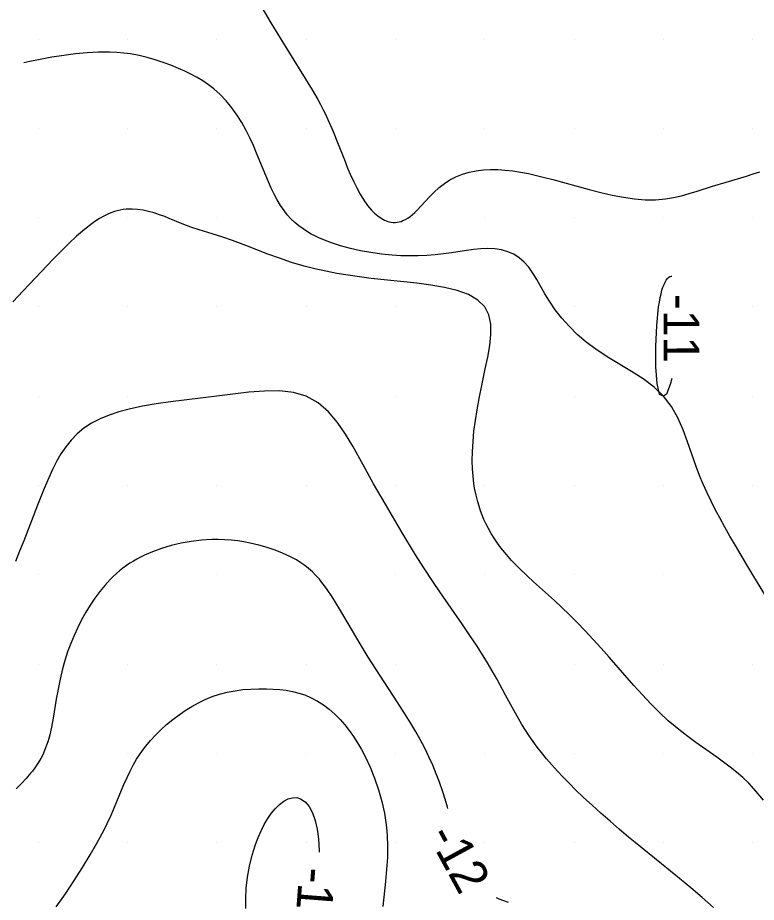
# Model space of a CAD drawing. Extents: x 2602990 to 2605851, y 618069 to 619180.
# Drawn here: x 2604243.86 to 2604285.19, y 618811.67 to 618861.2 of the extents above; entities that cross this region are included whole.
import ezdxf

# ---------------------------------------------------------------- set-up
doc = ezdxf.new("R2010")
doc.units = 0
for name, color, linetype in [('Default', 7, 'Continuous'), ('DTM Contours Major', 7, 'Continuous'), ('DTM Contours Major Text', 7, 'Continuous'), ('DTM Contours Minor', 7, 'Continuous'), ('DTM Contours Minor Text', 7, 'Continuous'), ('Exist DTM Scan Elevation Point', 7, 'Continuous')]:
    doc.layers.add(name, color=color, linetype=linetype)

# ---------------------------------------------------------------- blocks, each defined once
blk = doc.blocks.new('POINT_DISPLAY')
at = {"layer": 'Default'}
blk.add_line((0, 0), (0, 0), dxfattribs=at)

msp = doc.modelspace()

# ---------------------------------------------------------------- linework, layer by layer
at = {"layer": 'DTM Contours Major'}
msp.add_lwpolyline([(2604256.633, 618811.328), (2604256.62, 618811.876), (2604256.649, 618812.462), (2604256.72, 618813.073), (2604256.83, 618813.694), (2604256.979, 618814.311), (2604257.165, 618814.91), (2604257.314, 618815.305), (2604257.479, 618815.681), (2604257.658, 618816.033), (2604257.849, 618816.358), (2604258.052, 618816.651), (2604258.264, 618816.909), (2604258.504, 618817.143), (2604258.748, 618817.327), (2604258.994, 618817.456), (2604259.236, 618817.525), (2604259.471, 618817.531), (2604259.693, 618817.47), (2604259.944, 618817.299), (2604260.166, 618817.031), (2604260.356, 618816.677), (2604260.51, 618816.249), (2604260.625, 618815.76), (2604260.697, 618815.219), (2604260.725, 618814.575), (2604260.722, 618814.475)], dxfattribs=at)
at = {"layer": 'DTM Contours Minor'}
for points in [[(2604256.622, 618863.32), (2604258.032, 618860.916), (2604258.669, 618859.853), (2604260.328, 618857.151), (2604260.647, 618856.608), (2604260.796, 618856.339), (2604260.939, 618856.07), (2604261.063, 618855.824), (2604261.295, 618855.327), (2604261.513, 618854.819), (2604261.757, 618854.21), (2604262.176, 618853.138), (2604262.321, 618852.781), (2604262.471, 618852.428), (2604262.646, 618852.044), (2604262.829, 618851.672), (2604263.021, 618851.319), (2604263.222, 618850.989), (2604263.432, 618850.689), (2604263.652, 618850.424), (2604263.827, 618850.247), (2604264.008, 618850.095), (2604264.191, 618849.968), (2604264.377, 618849.868), (2604264.563, 618849.795), (2604264.748, 618849.751), (2604264.862, 618849.738), (2604264.975, 618849.736), (2604265.087, 618849.744), (2604265.198, 618849.764), (2604265.308, 618849.793), (2604265.417, 618849.834), (2604265.551, 618849.898), (2604265.683, 618849.977), (2604265.815, 618850.069), (2604265.946, 618850.175), (2604266.077, 618850.291), (2604266.208, 618850.418), (2604266.435, 618850.656), (2604266.91, 618851.174), (2604267.165, 618851.436), (2604267.438, 618851.687), (2604267.733, 618851.918), (2604268.047, 618852.118), (2604268.383, 618852.289), (2604268.74, 618852.431), (2604269.117, 618852.542), (2604269.51, 618852.624), (2604269.918, 618852.675), (2604270.313, 618852.695), (2604270.72, 618852.69), (2604271.136, 618852.662), (2604271.561, 618852.614), (2604271.994, 618852.547), (2604272.433, 618852.465), (2604272.882, 618852.367), (2604273.336, 618852.258), (2604273.796, 618852.139), (2604275.84, 618851.579), (2604276.481, 618851.414), (2604277.118, 618851.267), (2604277.747, 618851.145), (2604278.363, 618851.055), (2604278.96, 618851.008), (2604279.156, 618851.002), (2604279.35, 618851.002), (2604279.541, 618851.007), (2604279.731, 618851.018), (2604279.918, 618851.034), (2604280.104, 618851.056), (2604280.555, 618851.131), (2604280.999, 618851.231), (2604281.436, 618851.35), (2604281.87, 618851.482), (2604282.73, 618851.759), (2604283.499, 618851.993), (2604284.636, 618852.331), (2604285.006, 618852.446), (2604285.375, 618852.567)], [(2604285.923, 618828.48), (2604285, 618830), (2604284.66, 618830.564), (2604284.016, 618831.644), (2604283.711, 618832.167), (2604283.418, 618832.683), (2604283.136, 618833.197), (2604282.892, 618833.659), (2604282.657, 618834.124), (2604282.432, 618834.596), (2604282.216, 618835.075), (2604282.012, 618835.566), (2604281.818, 618836.071), (2604281.342, 618837.444), (2604281.085, 618838.132), (2604280.789, 618838.798), (2604280.434, 618839.426), (2604280, 618840), (2604279.468, 618840.515), (2604278.861, 618840.975), (2604278.204, 618841.398), (2604276.849, 618842.207), (2604276.201, 618842.63), (2604275.661, 618843.037), (2604275.165, 618843.469), (2604274.712, 618843.918), (2604274.302, 618844.381), (2604273.936, 618844.85), (2604273.612, 618845.321), (2604273.355, 618845.74), (2604272.901, 618846.538), (2604272.681, 618846.901), (2604272.452, 618847.23), (2604272.203, 618847.518), (2604271.925, 618847.758), (2604271.619, 618847.951), (2604271.286, 618848.097), (2604270.929, 618848.2), (2604270.551, 618848.26), (2604270.153, 618848.279), (2604269.774, 618848.264), (2604269.381, 618848.223), (2604268.975, 618848.166), (2604268.124, 618848.031), (2604267.68, 618847.969), (2604267.22, 618847.919), (2604266.751, 618847.883), (2604266.273, 618847.863), (2604265.788, 618847.859), (2604265.299, 618847.872), (2604264.806, 618847.902), (2604264.211, 618847.961), (2604263.619, 618848.045), (2604263.038, 618848.152), (2604262.473, 618848.28), (2604261.929, 618848.428), (2604261.414, 618848.593), (2604261.171, 618848.682), (2604260.935, 618848.775), (2604260.708, 618848.873), (2604260.49, 618848.976), (2604260.28, 618849.086), (2604260.078, 618849.202), (2604259.824, 618849.367), (2604259.584, 618849.545), (2604259.358, 618849.737), (2604259.146, 618849.944), (2604258.947, 618850.165), (2604258.761, 618850.401), (2604258.565, 618850.688), (2604258.383, 618850.993), (2604258.212, 618851.315), (2604258.05, 618851.652), (2604257.894, 618852.002), (2604257.742, 618852.362), (2604257.23, 618853.62), (2604257.048, 618854.044), (2604256.856, 618854.465), (2604256.649, 618854.878), (2604256.399, 618855.324), (2604256.129, 618855.752), (2604255.837, 618856.158), (2604255.525, 618856.54), (2604255.192, 618856.892), (2604254.838, 618857.212), (2604254.536, 618857.446), (2604254.22, 618857.659), (2604253.894, 618857.854), (2604253.557, 618858.033), (2604253.212, 618858.2), (2604252.858, 618858.358), (2604252.436, 618858.532), (2604252.004, 618858.694), (2604251.562, 618858.841), (2604251.111, 618858.97), (2604250.649, 618859.08), (2604250.176, 618859.166), (2604249.794, 618859.216), (2604249.404, 618859.25), (2604249.006, 618859.268), (2604248.384, 618859.265), (2604247.745, 618859.231), (2604247.094, 618859.169), (2604246.437, 618859.083), (2604245.779, 618858.98), (2604245.125, 618858.863), (2604244.543, 618858.748), (2604244.202, 618858.674)], [(2604285.579, 618817.396), (2604285.184, 618817.881), (2604284.763, 618818.334), (2604284.426, 618818.654), (2604284.077, 618818.957), (2604283.716, 618819.246), (2604283.347, 618819.524), (2604282.971, 618819.796), (2604281.81, 618820.617), (2604281.42, 618820.903), (2604281.03, 618821.2), (2604280.643, 618821.51), (2604280.261, 618821.839), (2604279.771, 618822.295), (2604279.288, 618822.781), (2604278.81, 618823.289), (2604278.337, 618823.815), (2604276.95, 618825.398), (2604276.506, 618825.899), (2604276.061, 618826.392), (2604275.614, 618826.874), (2604275.167, 618827.341), (2604274.718, 618827.79), (2604274.308, 618828.183), (2604273.9, 618828.56), (2604272.728, 618829.615), (2604272.365, 618829.948), (2604271.909, 618830.384), (2604271.695, 618830.6), (2604271.49, 618830.815), (2604271.295, 618831.031), (2604271.11, 618831.247), (2604270.899, 618831.512), (2604270.702, 618831.78), (2604270.52, 618832.049), (2604270.353, 618832.321), (2604270.199, 618832.594), (2604270.059, 618832.87), (2604269.949, 618833.11), (2604269.848, 618833.353), (2604269.756, 618833.597), (2604269.674, 618833.844), (2604269.6, 618834.094), (2604269.504, 618834.472), (2604269.428, 618834.854), (2604269.386, 618835.117), (2604269.338, 618835.52), (2604269.308, 618835.944), (2604269.297, 618836.393), (2604269.306, 618836.914), (2604269.338, 618837.464), (2604269.391, 618838.04), (2604269.466, 618838.638), (2604269.56, 618839.252), (2604269.673, 618839.88), (2604269.843, 618840.704), (2604270.025, 618841.538), (2604270.162, 618842.195), (2604270.272, 618842.841), (2604270.334, 618843.459), (2604270.324, 618844.035), (2604270.22, 618844.554), (2604270, 618845), (2604269.612, 618845.391), (2604269.089, 618845.694), (2604268.456, 618845.924), (2604267.744, 618846.095), (2604266.978, 618846.224), (2604266.186, 618846.325), (2604263.641, 618846.6), (2604262.994, 618846.682), (2604262.354, 618846.773), (2604261.723, 618846.878), (2604261.101, 618846.997), (2604260.49, 618847.132), (2604259.89, 618847.287), (2604259.188, 618847.497), (2604258.508, 618847.726), (2604257.851, 618847.966), (2604256.627, 618848.437), (2604255.877, 618848.716), (2604255.337, 618848.901), (2604254.741, 618849.091), (2604254.011, 618849.319), (2604253.548, 618849.477), (2604253.065, 618849.665), (2604252.343, 618849.963), (2604252.098, 618850.059), (2604251.799, 618850.168), (2604251.495, 618850.267), (2604251.189, 618850.352), (2604250.881, 618850.419), (2604250.573, 618850.464), (2604250.265, 618850.484), (2604250.098, 618850.483), (2604249.932, 618850.473), (2604249.766, 618850.453), (2604249.601, 618850.425), (2604249.435, 618850.386), (2604249.269, 618850.338), (2604249.064, 618850.263), (2604248.858, 618850.173), (2604248.651, 618850.068), (2604248.443, 618849.949), (2604248.234, 618849.815), (2604248.022, 618849.667), (2604247.593, 618849.334), (2604247.157, 618848.958), (2604246.719, 618848.549), (2604246.281, 618848.116), (2604245.847, 618847.669), (2604244.169, 618845.896), (2604243.585, 618845.297)], [(2604280, 618840), (2604279.777, 618840.105), (2604279.635, 618840.71), (2604279.567, 618841.659), (2604279.564, 618842.795), (2604279.619, 618843.961), (2604279.722, 618845), (2604279.763, 618845.275), (2604279.808, 618845.523), (2604279.857, 618845.745), (2604279.909, 618845.943), (2604279.964, 618846.116), (2604280.023, 618846.267), (2604280.084, 618846.396), (2604280.148, 618846.503), (2604280.215, 618846.589), (2604280.282, 618846.654), (2604280.351, 618846.698), (2604280.42, 618846.722), (2604280.453, 618846.723)], [(2604280.461, 618841.001), (2604280.367, 618840.659), (2604280.162, 618840.129), (2604280, 618840)], [(2604282.799, 618811.385), (2604282.165, 618811.939), (2604281.527, 618812.483), (2604280.888, 618813.013), (2604279.878, 618813.835), (2604278.4, 618815.029), (2604278.038, 618815.328), (2604277.516, 618815.767), (2604277.001, 618816.21), (2604276.496, 618816.656), (2604276.003, 618817.103), (2604275.523, 618817.549), (2604275.06, 618817.993), (2604274.712, 618818.336), (2604274.377, 618818.678), (2604274.054, 618819.019), (2604273.743, 618819.361), (2604273.446, 618819.706), (2604273.163, 618820.053), (2604272.927, 618820.361), (2604272.701, 618820.673), (2604272.484, 618820.988), (2604272.275, 618821.309), (2604272.073, 618821.634), (2604271.877, 618821.965), (2604271.634, 618822.395), (2604271.158, 618823.278), (2604270.671, 618824.18), (2604270.415, 618824.635), (2604270.147, 618825.088), (2604269.718, 618825.773), (2604269.567, 618826.004), (2604269.161, 618826.612), (2604268.739, 618827.226), (2604267.471, 618829.048), (2604267.08, 618829.627), (2604266.581, 618830.396), (2604266.127, 618831.127), (2604265.362, 618832.393), (2604264.432, 618833.965), (2604263.774, 618835.107), (2604263.186, 618836.157), (2604262.605, 618837.206), (2604262.201, 618837.886), (2604261.752, 618838.54), (2604261.244, 618839.133), (2604260.664, 618839.631), (2604260, 618840), (2604259.286, 618840.208), (2604258.502, 618840.298), (2604257.664, 618840.294), (2604256.789, 618840.226), (2604255.896, 618840.119), (2604255, 618840), (2604252.413, 618839.685), (2604251.606, 618839.572), (2604250.835, 618839.442), (2604250.106, 618839.287), (2604249.524, 618839.129), (2604248.978, 618838.945), (2604248.469, 618838.732), (2604248, 618838.488), (2604247.571, 618838.211), (2604247.187, 618837.898), (2604246.849, 618837.553), (2604246.55, 618837.175), (2604246.283, 618836.771), (2604246.04, 618836.343), (2604245.818, 618835.897), (2604245.608, 618835.437), (2604245.351, 618834.837), (2604244.976, 618833.905), (2604244.197, 618831.9), (2604243.97, 618831.329), (2604243.737, 618830.761)], [(2604267.921, 618816.929), (2604267.904, 618816.993), (2604267.769, 618817.454), (2604267.62, 618817.922), (2604267.456, 618818.394), (2604267.277, 618818.869), (2604267.082, 618819.342), (2604266.871, 618819.811), (2604266.631, 618820.302), (2604266.376, 618820.784), (2604266.11, 618821.257), (2604265.836, 618821.721), (2604265.557, 618822.174), (2604265.098, 618822.893), (2604263.92, 618824.697), (2604263.473, 618825.403), (2604263.027, 618826.135), (2604261.868, 618828.094), (2604261.449, 618828.768), (2604261.17, 618829.187), (2604261.029, 618829.385), (2604260.885, 618829.573), (2604260.739, 618829.754), (2604260.547, 618829.969), (2604260.347, 618830.17), (2604260.134, 618830.36), (2604259.922, 618830.528), (2604259.697, 618830.686), (2604259.458, 618830.836), (2604259.085, 618831.039), (2604258.684, 618831.226), (2604258.259, 618831.394), (2604257.812, 618831.544), (2604257.348, 618831.675), (2604256.871, 618831.785), (2604256.522, 618831.85), (2604256.169, 618831.904), (2604255.812, 618831.945), (2604255.45, 618831.973), (2604255.085, 618831.986), (2604254.717, 618831.983), (2604254.142, 618831.949), (2604253.568, 618831.878), (2604252.999, 618831.774), (2604252.444, 618831.64), (2604251.908, 618831.479), (2604251.397, 618831.293), (2604251.172, 618831.2), (2604250.953, 618831.102), (2604250.741, 618830.999), (2604250.535, 618830.891), (2604250.335, 618830.777), (2604250.141, 618830.656), (2604249.943, 618830.522), (2604249.751, 618830.381), (2604249.564, 618830.232), (2604249.381, 618830.075), (2604249.204, 618829.91), (2604249.03, 618829.737), (2604248.735, 618829.415), (2604248.451, 618829.07), (2604248.178, 618828.703), (2604247.918, 618828.315), (2604247.67, 618827.908), (2604247.435, 618827.485), (2604247.217, 618827.053), (2604247.014, 618826.609), (2604246.826, 618826.153), (2604246.655, 618825.687), (2604246.501, 618825.214), (2604246.367, 618824.735), (2604246.233, 618824.166), (2604246.12, 618823.598), (2604246.022, 618823.038), (2604245.844, 618821.972), (2604245.751, 618821.48), (2604245.655, 618821.052), (2604245.602, 618820.849), (2604245.544, 618820.653), (2604245.482, 618820.464), (2604245.368, 618820.164), (2604245.265, 618819.936), (2604245.151, 618819.716), (2604245.016, 618819.488), (2604244.857, 618819.251), (2604244.681, 618819.017), (2604244.587, 618818.901), (2604244.338, 618818.611), (2604244.068, 618818.32), (2604243.783, 618818.025)], [(2604246.022, 618811.412), (2604246.529, 618812.149), (2604247.022, 618812.889), (2604247.49, 618813.622), (2604247.924, 618814.333), (2604248.273, 618814.938), (2604248.589, 618815.52), (2604248.734, 618815.805), (2604248.872, 618816.084), (2604249.085, 618816.545), (2604249.281, 618816.994), (2604249.809, 618818.26), (2604249.981, 618818.651), (2604250.149, 618819.006), (2604250.326, 618819.347), (2604250.516, 618819.677), (2604250.674, 618819.925), (2604250.843, 618820.169), (2604251.025, 618820.41), (2604251.286, 618820.724), (2604251.568, 618821.033), (2604251.872, 618821.334), (2604252.194, 618821.625), (2604252.535, 618821.906), (2604252.891, 618822.173), (2604253.24, 618822.412), (2604253.601, 618822.635), (2604253.974, 618822.839), (2604254.357, 618823.024), (2604254.749, 618823.185), (2604255.15, 618823.32), (2604255.582, 618823.434), (2604256.02, 618823.519), (2604256.462, 618823.578), (2604256.905, 618823.614), (2604257.347, 618823.63), (2604257.785, 618823.628), (2604258.158, 618823.614), (2604258.525, 618823.586), (2604258.887, 618823.541), (2604259.241, 618823.477), (2604259.587, 618823.39), (2604259.926, 618823.279), (2604260.284, 618823.126), (2604260.632, 618822.941), (2604260.967, 618822.726), (2604261.291, 618822.481), (2604261.602, 618822.208), (2604261.9, 618821.908), (2604262.16, 618821.611), (2604262.41, 618821.294), (2604262.648, 618820.958), (2604262.875, 618820.603), (2604263.091, 618820.231), (2604263.295, 618819.844), (2604263.575, 618819.245), (2604263.826, 618818.62), (2604264.045, 618817.977), (2604264.229, 618817.322), (2604264.375, 618816.661), (2604264.48, 618816.001), (2604264.515, 618815.68), (2604264.539, 618815.36), (2604264.556, 618814.898), (2604264.554, 618814.47), (2604264.544, 618814.182), (2604264.499, 618813.511), (2604264.434, 618812.829), (2604264.292, 618811.441)], [(2604271.327, 618811.669), (2604271.056, 618811.758), (2604270.796, 618811.855), (2604270.652, 618811.916)]]:
    msp.add_lwpolyline(points, dxfattribs=at)

# ---------------------------------------------------------------- block references
at = {"layer": 'Exist DTM Scan Elevation Point', "xscale": 1.3123333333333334, "yscale": 1.3123333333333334}
for p in [(2604245, 618860), (2604250, 618860), (2604255, 618860), (2604260, 618860), (2604265, 618860), (2604270, 618860), (2604275, 618860), (2604280, 618860), (2604285, 618860), (2604245, 618855), (2604250, 618855), (2604255, 618855), (2604260, 618855), (2604265, 618855), (2604270, 618855), (2604275, 618855), (2604280, 618855), (2604285, 618855), (2604245, 618850), (2604250, 618850), (2604255, 618850), (2604260, 618850), (2604265, 618850), (2604270, 618850), (2604275, 618850), (2604280, 618850), (2604285, 618850), (2604245, 618845), (2604250, 618845), (2604255, 618845), (2604260, 618845), (2604265, 618845), (2604270, 618845), (2604275, 618845), (2604280, 618845), (2604285, 618845), (2604245, 618840), (2604250, 618840), (2604255, 618840), (2604260, 618840), (2604265, 618840), (2604270, 618840), (2604275, 618840), (2604280, 618840), (2604285, 618840), (2604245, 618835), (2604250, 618835), (2604255, 618835), (2604260, 618835), (2604265, 618835), (2604270, 618835), (2604275, 618835), (2604280, 618835), (2604285, 618835), (2604245, 618830), (2604250, 618830), (2604255, 618830), (2604260, 618830), (2604265, 618830), (2604270, 618830), (2604275, 618830), (2604280, 618830), (2604285, 618830), (2604245, 618825), (2604250, 618825), (2604255, 618825), (2604260, 618825), (2604265, 618825), (2604270, 618825), (2604275, 618825), (2604280, 618825), (2604285, 618825), (2604245, 618820), (2604250, 618820), (2604255, 618820), (2604260, 618820), (2604265, 618820), (2604270, 618820), (2604275, 618820), (2604280, 618820), (2604285, 618820), (2604245, 618815), (2604250, 618815), (2604255, 618815), (2604260, 618815), (2604265, 618815), (2604270, 618815), (2604275, 618815), (2604280, 618815), (2604285, 618815)]:
    msp.add_blockref('POINT_DISPLAY', p, dxfattribs=at)

# ---------------------------------------------------------------- texts
at = {"layer": 'DTM Contours Major Text'}
msp.add_text('-12', height=2, rotation=265.5362, dxfattribs=at).set_placement((2604259.635, 618813.677))
at = {"layer": 'DTM Contours Minor Text'}
for s, rotation, p in [('-11', 270.0802, (2604279.993, 618845.726)), ('-12', 298.5788, (2604266.769, 618815.404))]:
    msp.add_text(s, height=2, rotation=rotation, dxfattribs=at).set_placement(p)

doc.saveas('drawing.dxf')
